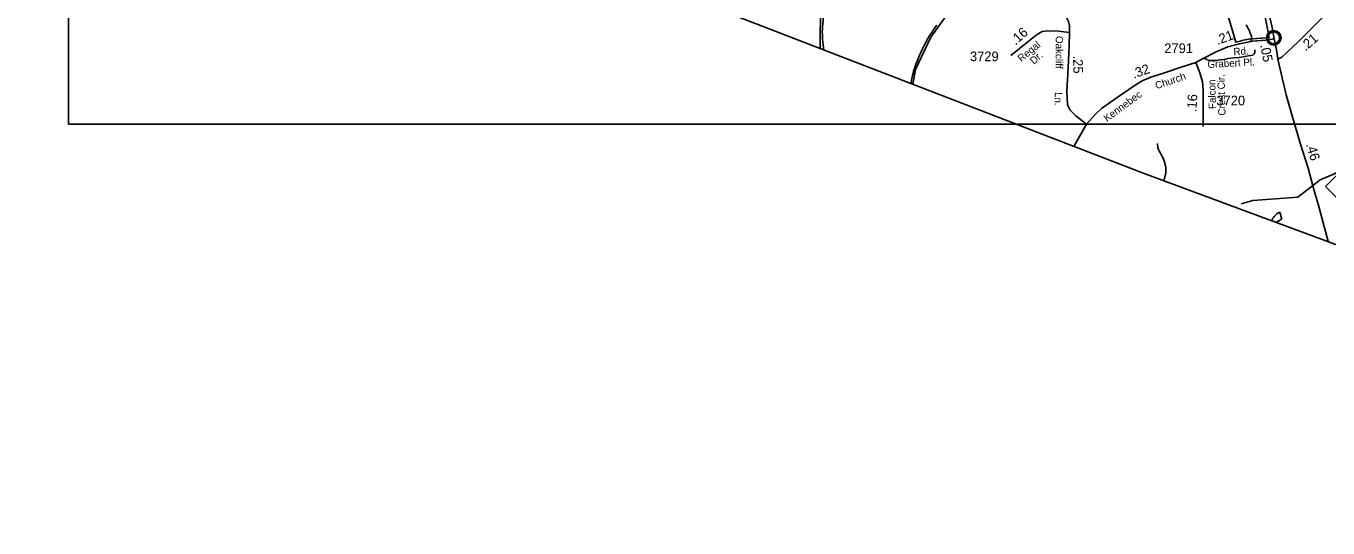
# Model space of a CAD drawing. Extents: x 2001466 to 2224147, y 644118 to 847247.
# Drawn here: x 2059210 to 2076073, y 644118 to 650618 of the extents above; entities that cross this region are included whole.
import ezdxf

# ---------------------------------------------------------------- set-up
doc = ezdxf.new("R2010")
doc.units = 0
for name, color, linetype in [('Exist Boundary Political City Limit New', 7, 'Continuous'), ('Exist Boundary Political CountyLine', 7, 'Continuous'), ('Exist Civil Demographics Community CELL', 7, 'Continuous'), ('Exist Hydrographic Creek Single Shore', 7, 'Continuous'), ('Exist Hydrographic Misc Water Feature', 7, 'Continuous'), ('Exist Road Non-System Type 51', 7, 'Continuous'), ('Exist Road Non-System Type 51 Label', 7, 'Continuous'), ('Exist Road Primary NC Attributed', 7, 'Continuous'), ('Exist Road Primary NC Service Mileage Hundredths English Label', 7, 'Continuous'), ('Exist Road Primary NC Shield CELL', 7, 'Continuous'), ('Exist Road Secondary Mileage Hundredths English Label', 7, 'Continuous'), ('Exist Road Secondary Type 51 Attributed', 7, 'Continuous'), ('Exist Road Secondary Type 51 Label', 7, 'Continuous'), ('Exist Road Secondary Type 51 Number Label', 7, 'Continuous'), ('Map Preparation Boundary City Limit Buffer Line', 7, 'Continuous'), ('Map Preparation Inset Cut Line', 7, 'Continuous')]:
    doc.layers.add(name, color=color, linetype=linetype)

msp = doc.modelspace()

# ---------------------------------------------------------------- linework, layer by layer
at = {"layer": 'Exist Boundary Political City Limit New'}
msp.add_lwpolyline([(2075244, 650818), (2075286, 650603), (2075312, 650466), (2075217, 650461), (2075146, 650458), (2075099, 650453), (2075045, 650447), (2074958, 650429), (2074937, 650424), (2074881, 650408), (2074818, 650618), (2074699, 651013)], dxfattribs=at)
at = {"layer": 'Exist Boundary Political CountyLine'}
msp.add_lwpolyline([(2025347, 667357), (2026294, 666990), (2073693, 648709), (2076163, 647795), (2078580, 646988), (2083339, 645255), (2086621, 644118)], dxfattribs=at)
at = {"layer": 'Exist Civil Demographics Community CELL'}
msp.add_lwpolyline([(2075293, 650479), (2075294, 650484), (2075296, 650491), (2075299, 650498), (2075302, 650504), (2075305, 650509), (2075309, 650515), (2075313, 650519), (2075317, 650524), (2075323, 650528), (2075328, 650532), (2075333, 650535), (2075338, 650537), (2075344, 650539), (2075349, 650541), (2075354, 650542), (2075359, 650543), (2075363, 650544), (2075369, 650544), (2075374, 650544), (2075379, 650544), (2075384, 650543), (2075389, 650542), (2075394, 650541), (2075399, 650539), (2075406, 650536), (2075412, 650532), (2075417, 650529), (2075422, 650525), (2075426, 650522), (2075430, 650517), (2075434, 650512), (2075437, 650508), (2075440, 650503), (2075442, 650498), (2075444, 650493), (2075446, 650488), (2075447, 650483), (2075448, 650477), (2075449, 650472), (2075449, 650466), (2075449, 650461), (2075448, 650455), (2075447, 650449), (2075446, 650443), (2075444, 650437), (2075442, 650432), (2075438, 650426), (2075435, 650421), (2075432, 650416), (2075428, 650412), (2075422, 650407), (2075417, 650402), (2075412, 650399), (2075408, 650397), (2075401, 650393), (2075394, 650391), (2075388, 650389), (2075381, 650388), (2075377, 650387), (2075372, 650387), (2075367, 650387), (2075363, 650387), (2075357, 650388), (2075351, 650390), (2075346, 650391), (2075341, 650393), (2075337, 650395), (2075333, 650397), (2075326, 650401), (2075320, 650405), (2075315, 650410), (2075311, 650415), (2075308, 650419), (2075305, 650423), (2075301, 650430), (2075299, 650433), (2075297, 650437), (2075295, 650446), (2075293, 650453), (2075293, 650458), (2075292, 650464), (2075292, 650469), (2075293, 650475)], close=True, dxfattribs=at)
for radius in [94.3, 76.7]:
    msp.add_circle((2075371, 650466), radius, dxfattribs=at)
at = {"layer": 'Exist Hydrographic Creek Single Shore'}
msp.add_lwpolyline([(2069496, 650328), (2069511, 652027), (2069427, 652334), (2069176, 653028), (2069151, 653052), (2069159, 653143)], dxfattribs=at)
at = {"layer": 'Exist Hydrographic Misc Water Feature'}
for points in [[(2070697, 649865), (2070731, 650054), (2070931, 650473), (2071105, 650722), (2071271, 650906), (2071546, 651097), (2071871, 651241), (2072162, 651291), (2072420, 651401), (2072528, 651398), (2072720, 651299), (2072871, 651159), (2072947, 651134)], [(2069542, 650970), (2069541, 650948), (2069539, 650880), (2069539, 650828), (2069539, 650800), (2069535, 650742), (2069533, 650688), (2069531, 650644), (2069527, 650610), (2069525, 650576), (2069523, 650544), (2069525, 650508), (2069525, 650480), (2069528, 650450), (2069530, 650414), (2069534, 650377), (2069540, 650335), (2069545, 650309)], [(2071005, 650631), (2070987, 650605), (2070971, 650581), (2070959, 650565), (2070945, 650539), (2070929, 650517), (2070905, 650481), (2070895, 650463), (2070883, 650443), (2070873, 650423), (2070847, 650373), (2070835, 650351), (2070821, 650325), (2070798, 650277), (2070784, 650243), (2070774, 650221), (2070764, 650195), (2070752, 650165), (2070744, 650143), (2070736, 650119), (2070726, 650093), (2070716, 650063), (2070706, 650033), (2070700, 650003), (2070694, 649977), (2070678, 649919), (2070674, 649879), (2070673, 649874)], [(2073865, 649097), (2073867, 649075), (2073869, 649059), (2073871, 649043), (2073875, 649027), (2073883, 649011), (2073893, 648993), (2073903, 648973), (2073913, 648955), (2073927, 648929), (2073939, 648905), (2073947, 648881), (2073955, 648861), (2073962, 648839), (2073970, 648809), (2073974, 648787), (2073974, 648767), (2073974, 648745), (2073972, 648717), (2073970, 648695), (2073962, 648665), (2073954, 648643), (2073945, 648616)], [(2074947, 648317), (2075099, 648358), (2075682, 648401), (2075973, 648628), (2076165, 648710), (2076256, 648777)], [(2075474, 648123), (2075448, 648205), (2075440, 648203), (2075428, 648197), (2075412, 648185), (2075398, 648173), (2075388, 648165), (2075376, 648152), (2075366, 648140), (2075356, 648124), (2075350, 648110), (2075346, 648102), (2075345, 648097)], [(2075389, 648081), (2075393, 648080), (2075418, 648087), (2075452, 648103), (2075464, 648111), (2075472, 648119), (2075474, 648123)]]:
    msp.add_lwpolyline(points, dxfattribs=at)
at = {"layer": 'Exist Road Non-System Type 51'}
for points in [[(2075014, 650635), (2075037, 650596), (2075045, 650578), (2075055, 650556), (2075063, 650534), (2075075, 650508), (2075083, 650486), (2075080, 650421)], [(2075124, 650310), (2075124, 650292), (2075124, 650270), (2075114, 650256), (2075098, 650242), (2075072, 650236), (2075040, 650232), (2074974, 650220), (2074922, 650211), (2074856, 650207), (2074782, 650197), (2074728, 650187), (2074674, 650179), (2074632, 650174), (2074580, 650170), (2074544, 650174), (2074524, 650178), (2074510, 650182), (2074504, 650186), (2074464, 650202)]]:
    msp.add_lwpolyline(points, dxfattribs=at)
at = {"layer": 'Exist Road Primary NC Attributed'}
for points in [[(2075378, 650452), (2075348, 650619), (2075276, 650911), (2075226, 651182), (2075173, 651365), (2075110, 651524), (2075058, 651634)], [(2075426, 650190), (2075409, 650288), (2075378, 650452)], [(2076077, 647826), (2075953, 648282), (2075882, 648531), (2075815, 648776), (2075719, 649089), (2075610, 649457), (2075531, 649726), (2075478, 649948), (2075426, 650190)]]:
    msp.add_lwpolyline(points, dxfattribs=at)
at = {"layer": 'Exist Road Primary NC Shield CELL'}
msp.add_lwpolyline([(2076040, 648540), (2076373, 648873), (2076706, 648540), (2076373, 648207)], close=True, dxfattribs=at)
at = {"layer": 'Exist Road Secondary Type 51 Attributed'}
for points in [[(2072727, 650535), (2072727, 650619), (2072712, 650675), (2072678, 650745), (2072623, 650814), (2072524, 650935), (2072447, 650972)], [(2075426, 650190), (2075476, 650217), (2075686, 650413), (2075875, 650599), (2076070, 650799), (2076226, 650925)], [(2072727, 650535), (2072581, 650554), (2072446, 650558), (2072373, 650547), (2072295, 650502), (2072143, 650381), (2071966, 650236)], [(2072947, 649347), (2072806, 649454), (2072736, 649527), (2072698, 649599), (2072692, 649773), (2072707, 650075), (2072723, 650367), (2072727, 650535)], [(2075378, 650452), (2075268, 650434), (2075097, 650424), (2074927, 650390), (2074776, 650350), (2074626, 650285), (2074438, 650189), (2074363, 650147)], [(2074363, 650147), (2074172, 650086), (2073958, 650011), (2073779, 649954), (2073667, 649908), (2073574, 649853), (2073342, 649692), (2073141, 649551), (2073057, 649474), (2072947, 649347)], [(2074363, 650147), (2074414, 650014), (2074448, 649896), (2074458, 649792), (2074456, 649318)], [(2072947, 649347), (2072783, 649060)]]:
    msp.add_lwpolyline(points, dxfattribs=at)
at = {"layer": 'Map Preparation Boundary City Limit Buffer Line'}
msp.add_lwpolyline([(2075244, 650818), (2075286, 650603), (2075312, 650466), (2075217, 650461), (2075146, 650458), (2075099, 650453), (2075045, 650447), (2074958, 650429), (2074937, 650424), (2074881, 650408), (2074818, 650618), (2074699, 651013)], dxfattribs=at)
at = {"layer": 'Map Preparation Inset Cut Line'}
for p, q in [((2072233, 649349), (2072898, 649349)), ((2072898, 649349), (2074441, 649349)), ((2074441, 649349), (2075638, 649349)), ((2075638, 649349), (2076995, 649349))]:
    msp.add_line(p, q, dxfattribs=at)
msp.add_lwpolyline([(2059762, 654123), (2059762, 649349), (2072233, 649349)], dxfattribs=at)

# ---------------------------------------------------------------- texts
at = {"layer": 'Exist Road Non-System Type 51 Label'}
msp.add_text('Grabert Pl.', height=95, rotation=2.9563, dxfattribs=at).set_placement((2074514, 650075))
at = {"layer": 'Exist Road Primary NC Service Mileage Hundredths English Label'}
for s, rotation, p in [('.05', 280.7013, (2075195, 650372)), ('.46', 287.004, (2075786, 649085))]:
    msp.add_text(s, height=125, rotation=rotation, dxfattribs=at).set_placement(p)
at = {"layer": 'Exist Road Secondary Mileage Hundredths English Label'}
for s, rotation, p in [('.16', 42.3469, (2072027, 650364)), ('.21', 20.0639, (2074644, 650372)), ('.21', 41.514, (2075783, 650287)), ('.25', 271.302, (2072771, 650234)), ('.32', 19.66, (2073559, 649936)), ('.16', 86.5147, (2074369, 649501))]:
    msp.add_text(s, height=125, rotation=rotation, dxfattribs=at).set_placement(p)
at = {"layer": 'Exist Road Secondary Type 51 Label'}
for s, rotation, p in [('Regal', 39.2427, (2072102, 650148)), ('Oakcliff', 269.5025, (2072548, 650490)), ('Dr.', 41.7761, (2072264, 650115)), ('Rd.', 3.9017, (2074852, 650239)), ('Church', 18.9769, (2073854, 649798)), ('Falcon', 91.4822, (2074623, 649545)), (' Crest Cir.', 91.4822, (2074748, 649425)), ('Ln.', 268.6826, (2072536, 649764)), ('Kennebec', 36.3766, (2073211, 649373))]:
    msp.add_text(s, height=95, rotation=rotation, dxfattribs=at).set_placement(p)
at = {"layer": 'Exist Road Secondary Type 51 Number Label'}
for s, p in [('3729', (2071436, 650163)), ('2791', (2073953, 650268)), ('3720', (2074628, 649591))]:
    msp.add_text(s, height=125, dxfattribs=at).set_placement(p)

doc.saveas('drawing.dxf')
